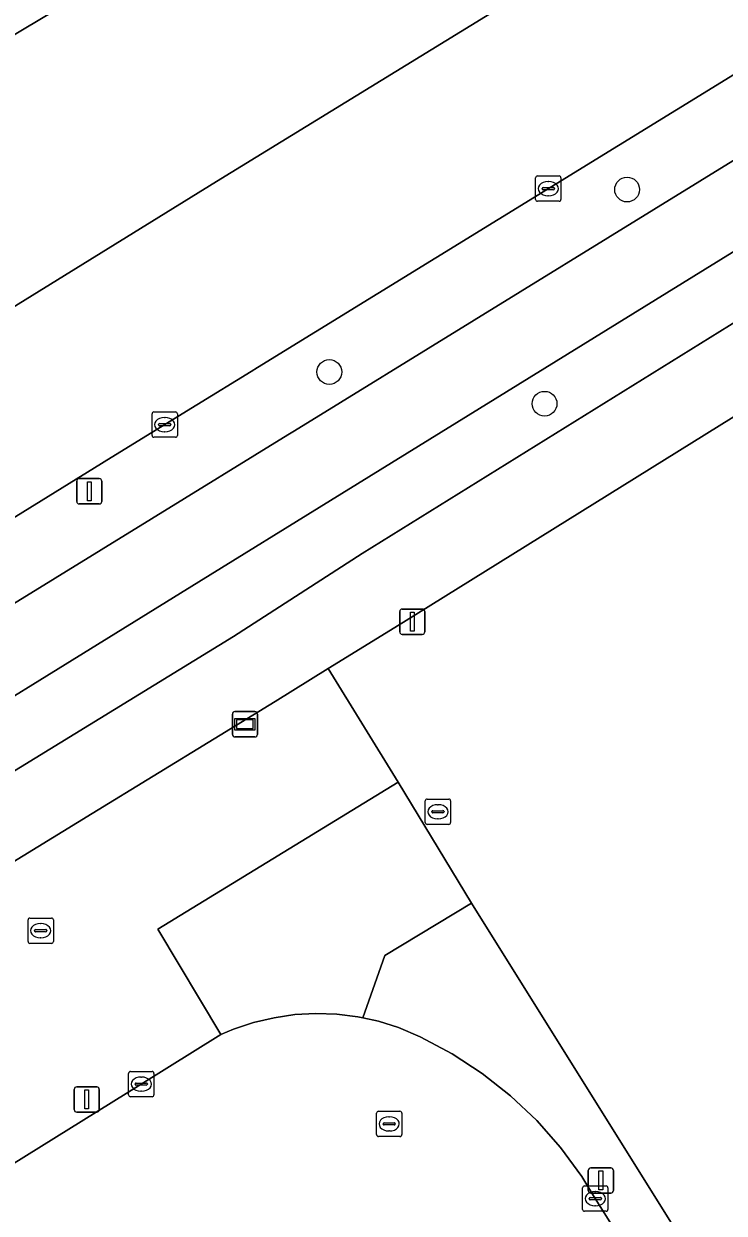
# Model space of a CAD drawing. Extents: x 158835 to 160077, y 386387 to 387778.
# Drawn here: x 159022.08 to 159049.76, y 387282.06 to 387329.05 of the extents above; entities that cross this region are included whole.
import ezdxf

# ---------------------------------------------------------------- set-up
doc = ezdxf.new("R2010")
doc.units = 0
for name, color, linetype in [('IMGEO_Berm_groen', 7, 'Continuous'), ('IMGEO_Boom', 7, 'Continuous'), ('IMGEO_Fietspad_gesloten', 7, 'Continuous'), ('IMGEO_Groenvoorziening', 7, 'Continuous'), ('IMGEO_Hek', 7, 'Continuous'), ('IMGEO_Kolk', 7, 'Continuous'), ('IMGEO_Lichtmast', 7, 'Continuous'), ('IMGEO_Parkeervlak_open', 7, 'Continuous'), ('IMGEO_Rijbaan_lokaal_gesloten', 7, 'Continuous'), ('IMGEO_Rijbaan_lokaal_open', 7, 'Continuous'), ('IMGEO_Rioolput', 7, 'Continuous'), ('IMGEO_Verklikker', 7, 'Continuous'), ('IMGEO_Voetpad_open', 7, 'Continuous')]:
    doc.layers.add(name, color=color, linetype=linetype)

msp = doc.modelspace()

# ---------------------------------------------------------------- linework, layer by layer
at = {"layer": 'IMGEO_Berm_groen'}
for points in [[(159000, 387304.466), (159029.692, 387322.822), (159052.345, 387336.735), (159071.424, 387348.46), (159082.121, 387354.832), (159086.57, 387366.93), (159080.16, 387363.172), (159069.351, 387356.837), (159049.808, 387345.382), (159012.761, 387323.301), (159000, 387315.61), (158999.061, 387315.044), (158987.196, 387304.973), (158872.071, 387234.745), (158869.764, 387224.678), (158876.496, 387228.784), (158902.295, 387244.602), (158929.459, 387261.238), (158956.858, 387278.066), (158983.119, 387294.146), (158993.363, 387300.451)], [(159027.131, 387309.499), (159032.513, 387312.813), (159032.775, 387312.974), (159054.072, 387326.084), (159052.624, 387328.579), (159031.322, 387315.478), (159031.066, 387315.32), (159028.921, 387314.002), (159025.367, 387311.806), (159025.153, 387311.674), (159003.999, 387298.603), (159005.46, 387296.168), (159009.901, 387298.892)]]:
    msp.add_lwpolyline(points, close=True, dxfattribs=at)
for points in [[(159000, 387286.22), (159030.369, 387304.849), (159035.452, 387308.125), (159053.026, 387319.028), (159065.998, 387327.04), (159081.64, 387336.575), (159106.108, 387351.32), (159105.303, 387352.604), (159107.412, 387353.947), (159108.236, 387352.62), (159108.965, 387353.073), (159107.585, 387355.244), (159102.369, 387352.144), (159093.051, 387346.414), (159071.827, 387333.463), (159034.197, 387310.214), (159028.997, 387307.001), (159015.14, 387298.44)], [(159010.157, 387276.853), (159026.726, 387287.157), (159029.872, 387289.113), (159027.375, 387293.287), (159036.88, 387299.094), (159034.114, 387303.581), (159032.009, 387302.277), (159024.789, 387297.851), (159000, 387282.652)]]:
    msp.add_lwpolyline(points, dxfattribs=at)
at = {"layer": 'IMGEO_Boom'}
for centre in [(159045.921, 387322.504), (159034.157, 387315.296), (159042.66, 387314.042)]:
    msp.add_circle(centre, 0.489, dxfattribs=at)
at = {"layer": 'IMGEO_Fietspad_gesloten'}
msp.add_lwpolyline([(159015.14, 387298.44), (159028.997, 387307.001), (159034.197, 387310.214), (159071.827, 387333.463), (159093.051, 387346.414), (159102.369, 387352.144), (159107.585, 387355.244), (159105.933, 387357.76), (159091.917, 387349.171), (159085.878, 387345.504), (159073.819, 387338.182), (159055.25, 387326.809), (159054.072, 387326.084), (159032.775, 387312.974), (159032.513, 387312.813), (159027.131, 387309.499), (159009.901, 387298.892)], dxfattribs=at)
at = {"layer": 'IMGEO_Groenvoorziening'}
msp.add_lwpolyline([(159072.742, 387241.559), (159039.774, 387294.306), (159036.35, 387292.236), (159035.484, 387289.778), (159036.097, 387289.646), (159036.892, 387289.399), (159037.749, 387289.023), (159039.006, 387288.356), (159040.198, 387287.579), (159041.315, 387286.699), (159042.35, 387285.723), (159043.294, 387284.658), (159044.138, 387283.513), (159044.554, 387282.812), (159044.663, 387282.633), (159055.645, 387265.145)], dxfattribs=at)
at = {"layer": 'IMGEO_Hek'}
for points in [[(159036.88, 387299.094), (159034.114, 387303.581)], [(159094.887, 387238.437), (159085.4, 387232.453), (159080.956, 387231.77), (159077.333, 387234.362), (159074.839, 387238.335), (159077.711, 387240.092), (159075.665, 387243.384), (159072.742, 387241.559), (159039.774, 387294.306)]]:
    msp.add_lwpolyline(points, dxfattribs=at)
at = {"layer": 'IMGEO_Kolk'}
for p, q in [((159042.307, 387322.115), (159042.307, 387322.967)), ((159042.382, 387323.041), (159043.234, 387323.041)), ((159043.308, 387322.967), (159043.308, 387322.115)), ((159042.566, 387322.535), (159042.566, 387322.547)), ((159043.004, 387322.498), (159042.606, 387322.498)), ((159042.609, 387322.584), (159043.007, 387322.584)), ((159042.795, 387322.821), (159042.82, 387322.821)), ((159043.05, 387322.547), (159043.05, 387322.535)), ((159043.234, 387322.041), (159042.382, 387322.041)), ((159042.818, 387322.261), (159042.793, 387322.261)), ((159027.151, 387312.79), (159027.151, 387313.642)), ((159027.226, 387313.716), (159028.078, 387313.716)), ((159028.152, 387313.642), (159028.152, 387312.79)), ((159027.41, 387313.21), (159027.41, 387313.222)), ((159027.848, 387313.173), (159027.45, 387313.173)), ((159027.453, 387313.259), (159027.851, 387313.259)), ((159027.639, 387313.496), (159027.664, 387313.496)), ((159027.894, 387313.222), (159027.894, 387313.21)), ((159028.078, 387312.716), (159027.226, 387312.716)), ((159027.662, 387312.936), (159027.637, 387312.936)), ((159026.224, 387286.732), (159026.224, 387287.584)), ((159026.299, 387287.658), (159027.151, 387287.658)), ((159026.712, 387287.438), (159026.737, 387287.438)), ((159027.225, 387287.584), (159027.225, 387286.732)), ((159026.483, 387287.152), (159026.483, 387287.164)), ((159026.921, 387287.115), (159026.523, 387287.115)), ((159026.526, 387287.201), (159026.924, 387287.201)), ((159026.735, 387286.878), (159026.71, 387286.878)), ((159026.967, 387287.164), (159026.967, 387287.152)), ((159027.151, 387286.658), (159026.299, 387286.658)), ((159044.164, 387282.208), (159044.164, 387283.06)), ((159044.239, 387283.134), (159045.091, 387283.134)), ((159045.165, 387283.06), (159045.165, 387282.208)), ((159044.423, 387282.628), (159044.423, 387282.64)), ((159044.861, 387282.591), (159044.463, 387282.591)), ((159044.466, 387282.677), (159044.864, 387282.677)), ((159044.652, 387282.914), (159044.677, 387282.914)), ((159044.907, 387282.64), (159044.907, 387282.628)), ((159045.091, 387282.134), (159044.239, 387282.134)), ((159044.675, 387282.354), (159044.65, 387282.354))]:
    msp.add_line(p, q, dxfattribs=at)
for points in [[(159042.307, 387322.115), (159042.307, 387322.967)], [(159042.382, 387323.041), (159043.234, 387323.041)], [(159043.308, 387322.967), (159043.308, 387322.115)], [(159043.234, 387322.041), (159042.382, 387322.041)], [(159027.151, 387312.79), (159027.151, 387313.642)], [(159027.226, 387313.716), (159028.078, 387313.716)], [(159028.152, 387313.642), (159028.152, 387312.79)], [(159028.078, 387312.716), (159027.226, 387312.716)], [(159026.224, 387286.732), (159026.224, 387287.584)], [(159026.299, 387287.658), (159027.151, 387287.658)], [(159027.225, 387287.584), (159027.225, 387286.732)], [(159027.151, 387286.658), (159026.299, 387286.658)], [(159044.164, 387282.208), (159044.164, 387283.06)], [(159044.239, 387283.134), (159045.091, 387283.134)], [(159045.165, 387283.06), (159045.165, 387282.208)], [(159045.091, 387282.134), (159044.239, 387282.134)]]:
    msp.add_lwpolyline(points, dxfattribs=at)
for centre, radius, start, end in [((159042.384, 387322.965), 0.0765, 91.552, 178.448), ((159042.384, 387322.965), 0.0765, 91.552, 178.448), ((159043.232, 387322.965), 0.0765, 1.552, 88.448), ((159043.232, 387322.965), 0.0765, 1.552, 88.448), ((159042.606, 387322.544), 0.0403, 85.8775, 175.7526), ((159042.603, 387322.534), 0.0366, 178.938, 274.7102), ((159043.007, 387322.541), 0.043, 264.8664, 352.4533), ((159043.011, 387322.546), 0.0386, 1.7309, 96.639), ((159042.384, 387322.117), 0.0765, 181.552, 268.448), ((159042.384, 387322.117), 0.0765, 181.552, 268.448), ((159043.232, 387322.117), 0.0765, 271.552, 358.448), ((159043.232, 387322.117), 0.0765, 271.552, 358.448), ((159027.228, 387313.64), 0.0765, 91.552, 178.448), ((159027.228, 387313.64), 0.0765, 91.552, 178.448), ((159028.076, 387313.64), 0.0765, 1.552, 88.448), ((159028.076, 387313.64), 0.0765, 1.552, 88.448), ((159027.45, 387313.219), 0.0403, 85.8775, 175.7526), ((159027.447, 387313.209), 0.0366, 178.938, 274.7102), ((159027.851, 387313.216), 0.043, 264.8664, 352.4533), ((159027.855, 387313.221), 0.0386, 1.7309, 96.639), ((159027.228, 387312.792), 0.0765, 181.552, 268.448), ((159027.228, 387312.792), 0.0765, 181.552, 268.448), ((159028.076, 387312.792), 0.0765, 271.552, 358.448), ((159028.076, 387312.792), 0.0765, 271.552, 358.448), ((159026.301, 387287.582), 0.0765, 91.552, 178.448), ((159026.301, 387287.582), 0.0765, 91.552, 178.448), ((159027.149, 387287.582), 0.0765, 1.552, 88.448), ((159027.149, 387287.582), 0.0765, 1.552, 88.448), ((159026.523, 387287.161), 0.0403, 85.8775, 175.7526), ((159026.52, 387287.151), 0.0366, 178.938, 274.7102), ((159026.924, 387287.158), 0.043, 264.8664, 352.4533), ((159026.928, 387287.163), 0.0386, 1.7309, 96.639), ((159026.301, 387286.734), 0.0765, 181.552, 268.448), ((159026.301, 387286.734), 0.0765, 181.552, 268.448), ((159027.149, 387286.734), 0.0765, 271.552, 358.448), ((159027.149, 387286.734), 0.0765, 271.552, 358.448), ((159044.241, 387283.058), 0.0765, 91.552, 178.448), ((159044.241, 387283.058), 0.0765, 91.552, 178.448), ((159045.089, 387283.058), 0.0765, 1.552, 88.448), ((159045.089, 387283.058), 0.0765, 1.552, 88.448), ((159044.463, 387282.637), 0.0403, 85.8775, 175.7526), ((159044.46, 387282.627), 0.0366, 178.938, 274.7102), ((159044.864, 387282.634), 0.043, 264.8664, 352.4533), ((159044.868, 387282.639), 0.0386, 1.7309, 96.639), ((159044.241, 387282.21), 0.0765, 181.552, 268.448), ((159044.241, 387282.21), 0.0765, 181.552, 268.448), ((159045.089, 387282.21), 0.0765, 271.552, 358.448), ((159045.089, 387282.21), 0.0765, 271.552, 358.448)]:
    msp.add_arc(centre, radius, start, end, dxfattribs=at)
for centre, major_axis, ratio, start_param, end_param in [((159042.794, 387322.541), (-0.387, 0.002), 0.722429, 4.712389, 7.853982), ((159042.819, 387322.541), (-0.39, 0.002), 0.717154, 1.570796, 4.712389), ((159027.638, 387313.216), (-0.387, 0.002), 0.722429, 4.712389, 7.853982), ((159027.663, 387313.216), (-0.39, 0.002), 0.717154, 1.570796, 4.712389), ((159026.711, 387287.158), (-0.387, 0.002), 0.722429, 4.712389, 7.853982), ((159026.736, 387287.158), (-0.39, 0.002), 0.717154, 1.570796, 4.712389), ((159044.651, 387282.634), (-0.387, 0.002), 0.722429, 4.712389, 7.853982), ((159044.676, 387282.634), (-0.39, 0.002), 0.717154, 1.570796, 4.712389)]:
    msp.add_ellipse(centre, major_axis=major_axis, ratio=ratio, start_param=start_param, end_param=end_param, dxfattribs=at)
at = {"layer": 'IMGEO_Lichtmast'}
for p, q in [((159024.174, 387310.184), (159024.174, 387310.984)), ((159024.174, 387310.984), (159024.174, 387310.184)), ((159024.274, 387311.084), (159025.064, 387311.084)), ((159025.064, 387311.084), (159024.274, 387311.084)), ((159025.164, 387310.984), (159025.164, 387310.184)), ((159025.164, 387310.184), (159025.164, 387310.984)), ((159025.064, 387310.084), (159024.274, 387310.084)), ((159024.274, 387310.084), (159025.064, 387310.084)), ((159036.936, 387305.029), (159036.936, 387305.829)), ((159036.936, 387305.829), (159036.936, 387305.029)), ((159037.036, 387305.929), (159037.826, 387305.929)), ((159037.826, 387305.929), (159037.036, 387305.929)), ((159037.926, 387305.829), (159037.926, 387305.029)), ((159037.926, 387305.029), (159037.926, 387305.829)), ((159037.826, 387304.929), (159037.036, 387304.929)), ((159037.036, 387304.929), (159037.826, 387304.929)), ((159024.075, 387286.152), (159024.075, 387286.952)), ((159024.075, 387286.952), (159024.075, 387286.152)), ((159024.175, 387287.052), (159024.965, 387287.052)), ((159024.965, 387287.052), (159024.175, 387287.052)), ((159025.065, 387286.952), (159025.065, 387286.152)), ((159025.065, 387286.152), (159025.065, 387286.952)), ((159024.965, 387286.052), (159024.175, 387286.052)), ((159024.175, 387286.052), (159024.965, 387286.052)), ((159044.387, 387282.952), (159044.387, 387283.752)), ((159044.387, 387283.752), (159044.387, 387282.952)), ((159044.487, 387283.852), (159045.277, 387283.852)), ((159045.277, 387283.852), (159044.487, 387283.852)), ((159045.377, 387283.752), (159045.377, 387282.952)), ((159045.377, 387282.952), (159045.377, 387283.752)), ((159045.277, 387282.852), (159044.487, 387282.852)), ((159044.487, 387282.852), (159045.277, 387282.852))]:
    msp.add_line(p, q, dxfattribs=at)
for points in [[(159024.594, 387310.959), (159024.744, 387310.959), (159024.744, 387310.209), (159024.594, 387310.209), (159024.594, 387310.959)], [(159037.356, 387305.804), (159037.506, 387305.804), (159037.506, 387305.054), (159037.356, 387305.054), (159037.356, 387305.804)], [(159024.495, 387286.927), (159024.645, 387286.927), (159024.645, 387286.177), (159024.495, 387286.177), (159024.495, 387286.927)], [(159044.807, 387283.727), (159044.957, 387283.727), (159044.957, 387282.977), (159044.807, 387282.977), (159044.807, 387283.727)]]:
    msp.add_lwpolyline(points, dxfattribs=at)
for centre, start, end in [((159024.274, 387310.984), 90, 180), ((159024.274, 387310.984), 90, 180), ((159025.064, 387310.984), 0, 90), ((159025.064, 387310.984), 360, 90), ((159024.274, 387310.184), 180, 270), ((159024.274, 387310.184), 180, 270), ((159025.064, 387310.184), 270, 0), ((159025.064, 387310.184), 270, 0), ((159037.036, 387305.829), 90, 180), ((159037.036, 387305.829), 90, 180), ((159037.826, 387305.829), 0, 90), ((159037.826, 387305.829), 360, 90), ((159037.036, 387305.029), 180, 270), ((159037.036, 387305.029), 180, 270), ((159037.826, 387305.029), 270, 0), ((159037.826, 387305.029), 270, 0), ((159024.175, 387286.952), 90, 180), ((159024.175, 387286.952), 90, 180), ((159024.965, 387286.952), 0, 90), ((159024.965, 387286.952), 360, 90), ((159024.175, 387286.152), 180, 270), ((159024.175, 387286.152), 180, 270), ((159024.965, 387286.152), 270, 0), ((159024.965, 387286.152), 270, 0), ((159044.487, 387283.752), 90, 180), ((159044.487, 387283.752), 90, 180), ((159045.277, 387283.752), 0, 90), ((159045.277, 387283.752), 360, 90), ((159044.487, 387282.952), 180, 270), ((159044.487, 387282.952), 180, 270), ((159045.277, 387282.952), 270, 0), ((159045.277, 387282.952), 270, 0)]:
    msp.add_arc(centre, 0.1, start, end, dxfattribs=at)
at = {"layer": 'IMGEO_Parkeervlak_open'}
msp.add_lwpolyline([(159120.947, 387325.983), (159111.223, 387350.914), (159109.779, 387350.001), (159074.994, 387328.981), (159037.08, 387305.417), (159034.114, 387303.581), (159036.88, 387299.094), (159039.774, 387294.306), (159072.742, 387241.559), (159075.665, 387243.384), (159077.711, 387240.092), (159074.839, 387238.335), (159077.333, 387234.362), (159080.956, 387231.77), (159085.4, 387232.453), (159094.887, 387238.437), (159101.97, 387242.767), (159134.852, 387263.413), (159136.701, 387264.574), (159141.337, 387268.603), (159144.696, 387277.152), (159132.639, 387301.404)], close=True, dxfattribs=at)
at = {"layer": 'IMGEO_Rijbaan_lokaal_gesloten'}
msp.add_lwpolyline([(158846.342, 387224.841), (158846.342, 387224.841), (158849.041, 387220.582), (158849.324, 387220.801), (158849.477, 387220.919), (158852.775, 387222.975), (158872.071, 387234.745), (158987.196, 387304.973), (158999.061, 387315.044), (159000, 387315.61), (159012.761, 387323.301), (159049.808, 387345.382), (159069.351, 387356.837), (159080.16, 387363.172), (159086.57, 387366.93), (159099.069, 387374.259), (159098.831, 387374.65), (158983.47, 387307.842), (158916.818, 387267.499)], close=True, dxfattribs=at)
for points in [[(159105.499, 387360.823), (159103.128, 387367.581), (159083.773, 387355.816), (159082.121, 387354.832), (159071.424, 387348.46), (159052.345, 387336.735), (159029.692, 387322.822), (159000, 387304.466), (158993.363, 387300.451), (158983.119, 387294.146), (158956.858, 387278.066), (158929.459, 387261.238), (158902.295, 387244.602), (158876.496, 387228.784), (158869.764, 387224.678), (158864.617, 387221.538), (158856.638, 387216.624), (158853.152, 387214.983), (158852.955, 387214.894), (158852.563, 387214.717), (158857.139, 387207.355), (158857.305, 387207.519), (158857.49, 387207.8)], [(159003.999, 387298.603), (159025.153, 387311.674), (159025.367, 387311.806), (159028.921, 387314.002), (159031.066, 387315.32), (159031.322, 387315.478), (159052.624, 387328.579), (159052.759, 387328.662), (159080.985, 387345.947), (159081.404, 387346.202), (159084.039, 387347.8), (159097.159, 387355.762), (159105.499, 387360.823)]]:
    msp.add_lwpolyline(points, dxfattribs=at)
at = {"layer": 'IMGEO_Rijbaan_lokaal_open'}
msp.add_lwpolyline([(159055.645, 387265.145), (159044.663, 387282.633), (159044.554, 387282.812), (159044.138, 387283.513), (159043.294, 387284.658), (159042.35, 387285.723), (159041.315, 387286.699), (159040.198, 387287.579), (159039.006, 387288.356), (159037.749, 387289.023), (159036.892, 387289.399), (159036.097, 387289.646), (159035.484, 387289.778), (159035.284, 387289.821), (159034.458, 387289.923), (159033.627, 387289.951), (159032.796, 387289.904), (159031.973, 387289.784), (159031.163, 387289.59), (159030.375, 387289.325), (159029.872, 387289.113), (159026.726, 387287.157), (159010.157, 387276.853)], dxfattribs=at)
at = {"layer": 'IMGEO_Rioolput'}
for p, q in [((159037.945, 387297.494), (159037.945, 387298.346)), ((159038.02, 387298.42), (159038.872, 387298.42)), ((159038.433, 387298.2), (159038.458, 387298.2)), ((159038.946, 387298.346), (159038.946, 387297.494)), ((159038.204, 387297.914), (159038.204, 387297.926)), ((159038.642, 387297.877), (159038.244, 387297.877)), ((159038.247, 387297.963), (159038.645, 387297.963)), ((159038.456, 387297.64), (159038.431, 387297.64)), ((159038.688, 387297.926), (159038.688, 387297.914)), ((159038.872, 387297.42), (159038.02, 387297.42)), ((159022.25, 387292.794), (159022.25, 387293.646)), ((159022.325, 387293.72), (159023.177, 387293.72)), ((159022.738, 387293.5), (159022.763, 387293.5)), ((159023.251, 387293.646), (159023.251, 387292.794)), ((159022.509, 387293.214), (159022.509, 387293.226)), ((159022.947, 387293.177), (159022.549, 387293.177)), ((159022.552, 387293.263), (159022.95, 387293.263)), ((159022.761, 387292.94), (159022.736, 387292.94)), ((159022.993, 387293.226), (159022.993, 387293.214)), ((159023.177, 387292.72), (159022.325, 387292.72)), ((159036.019, 387285.162), (159036.019, 387286.014)), ((159036.094, 387286.088), (159036.946, 387286.088)), ((159036.507, 387285.868), (159036.532, 387285.868)), ((159037.02, 387286.014), (159037.02, 387285.162)), ((159036.278, 387285.582), (159036.278, 387285.594)), ((159036.716, 387285.545), (159036.318, 387285.545)), ((159036.321, 387285.631), (159036.719, 387285.631)), ((159036.762, 387285.594), (159036.762, 387285.582)), ((159036.946, 387285.088), (159036.094, 387285.088)), ((159036.53, 387285.308), (159036.505, 387285.308))]:
    msp.add_line(p, q, dxfattribs=at)
for points in [[(159037.945, 387297.494), (159037.945, 387298.346)], [(159038.02, 387298.42), (159038.872, 387298.42)], [(159038.946, 387298.346), (159038.946, 387297.494)], [(159038.872, 387297.42), (159038.02, 387297.42)], [(159022.25, 387292.794), (159022.25, 387293.646)], [(159022.325, 387293.72), (159023.177, 387293.72)], [(159023.251, 387293.646), (159023.251, 387292.794)], [(159023.177, 387292.72), (159022.325, 387292.72)], [(159036.019, 387285.162), (159036.019, 387286.014)], [(159036.094, 387286.088), (159036.946, 387286.088)], [(159037.02, 387286.014), (159037.02, 387285.162)], [(159036.946, 387285.088), (159036.094, 387285.088)]]:
    msp.add_lwpolyline(points, dxfattribs=at)
for centre, radius, start, end in [((159038.022, 387298.344), 0.0765, 91.552, 178.448), ((159038.022, 387298.344), 0.0765, 91.552, 178.448), ((159038.87, 387298.344), 0.0765, 1.552, 88.448), ((159038.87, 387298.344), 0.0765, 1.552, 88.448), ((159038.244, 387297.923), 0.0403, 85.8775, 175.7526), ((159038.241, 387297.913), 0.0366, 178.938, 274.7102), ((159038.645, 387297.92), 0.043, 264.8664, 352.4533), ((159038.649, 387297.925), 0.0386, 1.7309, 96.639), ((159038.022, 387297.496), 0.0765, 181.552, 268.448), ((159038.022, 387297.496), 0.0765, 181.552, 268.448), ((159038.87, 387297.496), 0.0765, 271.552, 358.448), ((159038.87, 387297.496), 0.0765, 271.552, 358.448), ((159022.327, 387293.644), 0.0765, 91.552, 178.448), ((159022.327, 387293.644), 0.0765, 91.552, 178.448), ((159023.175, 387293.644), 0.0765, 1.552, 88.448), ((159023.175, 387293.644), 0.0765, 1.552, 88.448), ((159022.549, 387293.223), 0.0403, 85.8775, 175.7526), ((159022.546, 387293.213), 0.0366, 178.938, 274.7102), ((159022.95, 387293.22), 0.043, 264.8664, 352.4533), ((159022.954, 387293.225), 0.0386, 1.7309, 96.639), ((159022.327, 387292.796), 0.0765, 181.552, 268.448), ((159022.327, 387292.796), 0.0765, 181.552, 268.448), ((159023.175, 387292.796), 0.0765, 271.552, 358.448), ((159023.175, 387292.796), 0.0765, 271.552, 358.448), ((159036.096, 387286.012), 0.0765, 91.552, 178.448), ((159036.096, 387286.012), 0.0765, 91.552, 178.448), ((159036.944, 387286.012), 0.0765, 1.552, 88.448), ((159036.944, 387286.012), 0.0765, 1.552, 88.448), ((159036.318, 387285.591), 0.0403, 85.8775, 175.7526), ((159036.315, 387285.581), 0.0366, 178.938, 274.7102), ((159036.719, 387285.588), 0.043, 264.8664, 352.4533), ((159036.723, 387285.593), 0.0386, 1.7309, 96.639), ((159036.096, 387285.164), 0.0765, 181.552, 268.448), ((159036.096, 387285.164), 0.0765, 181.552, 268.448), ((159036.944, 387285.164), 0.0765, 271.552, 358.448), ((159036.944, 387285.164), 0.0765, 271.552, 358.448)]:
    msp.add_arc(centre, radius, start, end, dxfattribs=at)
for centre, major_axis, ratio, start_param, end_param in [((159038.432, 387297.92), (-0.387, 0.002), 0.722429, 4.712389, 7.853982), ((159038.457, 387297.92), (-0.39, 0.002), 0.717154, 1.570796, 4.712389), ((159022.737, 387293.22), (-0.387, 0.002), 0.722429, 4.712389, 7.853982), ((159022.762, 387293.22), (-0.39, 0.002), 0.717154, 1.570796, 4.712389), ((159036.506, 387285.588), (-0.387, 0.002), 0.722429, 4.712389, 7.853982), ((159036.531, 387285.588), (-0.39, 0.002), 0.717154, 1.570796, 4.712389)]:
    msp.add_ellipse(centre, major_axis=major_axis, ratio=ratio, start_param=start_param, end_param=end_param, dxfattribs=at)
at = {"layer": 'IMGEO_Verklikker'}
for p, q in [((159030.426, 387301.879), (159031.216, 387301.879)), ((159031.216, 387301.879), (159030.426, 387301.879)), ((159030.326, 387300.979), (159030.326, 387301.779)), ((159030.326, 387301.779), (159030.326, 387300.979)), ((159031.316, 387301.779), (159031.316, 387300.979)), ((159031.316, 387300.979), (159031.316, 387301.779)), ((159031.216, 387300.879), (159030.426, 387300.879)), ((159030.426, 387300.879), (159031.216, 387300.879))]:
    msp.add_line(p, q, dxfattribs=at)
for points in [[(159030.427, 387301.611), (159031.215, 387301.611), (159031.215, 387301.147), (159030.427, 387301.147), (159030.427, 387301.611)], [(159030.492, 387301.546), (159030.492, 387301.212), (159031.15, 387301.212), (159031.15, 387301.546), (159030.492, 387301.546)]]:
    msp.add_lwpolyline(points, dxfattribs=at)
for centre, start, end in [((159030.426, 387301.779), 90, 180), ((159030.426, 387301.779), 90, 180), ((159031.216, 387301.779), 0, 90), ((159031.216, 387301.779), 360, 90), ((159030.426, 387300.979), 180, 270), ((159030.426, 387300.979), 180, 270), ((159031.216, 387300.979), 270, 0), ((159031.216, 387300.979), 270, 0)]:
    msp.add_arc(centre, 0.1, start, end, dxfattribs=at)
at = {"layer": 'IMGEO_Voetpad_open'}
for points in [[(159109.219, 387356.186), (159107.585, 387355.244), (159108.965, 387353.073), (159108.236, 387352.62), (159107.412, 387353.947), (159105.303, 387352.604), (159106.108, 387351.32), (159081.64, 387336.575), (159065.998, 387327.04), (159053.026, 387319.028), (159035.452, 387308.125), (159030.369, 387304.849), (159000, 387286.22)], [(159000, 387282.652), (159024.789, 387297.851), (159032.009, 387302.277), (159034.114, 387303.581), (159037.08, 387305.417), (159074.994, 387328.981), (159109.779, 387350.001), (159111.223, 387350.914), (159112.087, 387351.461), (159113.879, 387352.596), (159113.759, 387352.885), (159112.819, 387355.032)]]:
    msp.add_lwpolyline(points, dxfattribs=at)
msp.add_lwpolyline([(159035.484, 387289.778), (159036.35, 387292.236), (159039.774, 387294.306), (159036.88, 387299.094), (159027.375, 387293.287), (159029.872, 387289.113), (159030.375, 387289.325), (159031.163, 387289.59), (159031.973, 387289.784), (159032.796, 387289.904), (159033.627, 387289.951), (159034.458, 387289.923), (159035.284, 387289.821)], close=True, dxfattribs=at)

doc.saveas('drawing.dxf')
